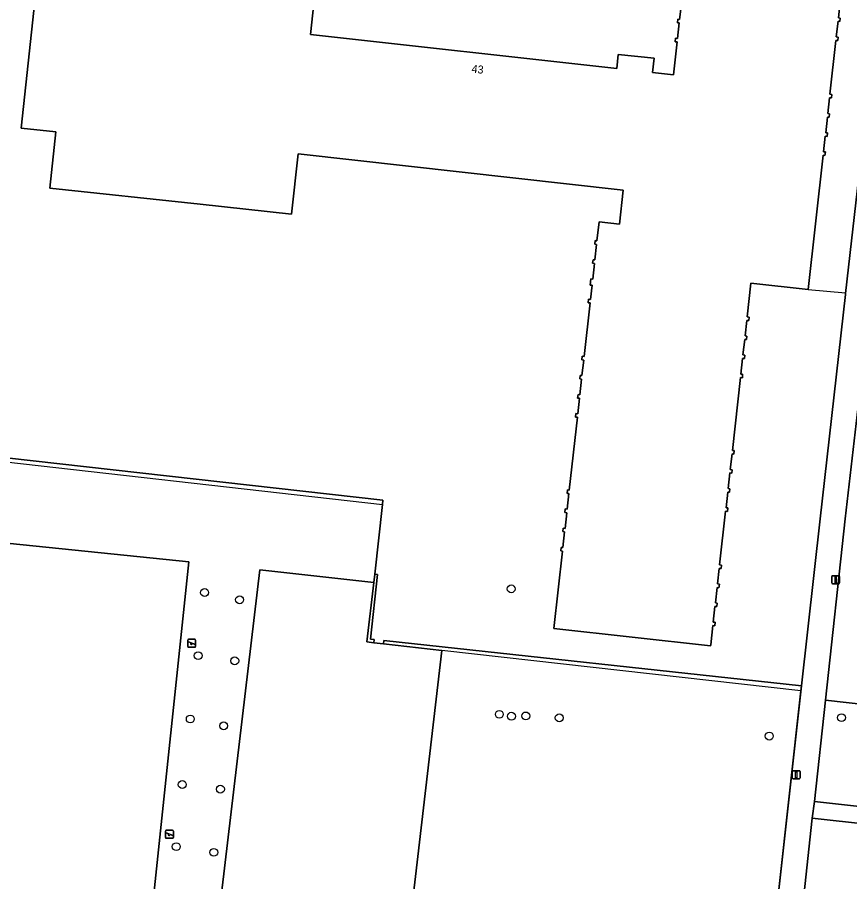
# Model space of a CAD drawing. Extents: x 162082 to 163401, y 388089 to 388636.
# Drawn here: x 162610.5 to 162714.5, y 388204.7 to 388312.7 of the extents above; entities that cross this region are included whole.
import ezdxf

# ---------------------------------------------------------------- set-up
doc = ezdxf.new("R2010")
doc.units = 0
for name, color, linetype in [('IMGEO_Boom', 7, 'Continuous'), ('IMGEO_Erf', 7, 'Continuous'), ('IMGEO_Groenvoorziening', 7, 'Continuous'), ('IMGEO_Hek', 7, 'Continuous'), ('IMGEO_Lichtmast', 7, 'Continuous'), ('IMGEO_Pand', 7, 'Continuous'), ('IMGEO_Pand_nummerreeks', 7, 'Continuous'), ('IMGEO_Parkeervlak_open', 7, 'Continuous'), ('IMGEO_Speelvoorziening', 7, 'Continuous'), ('IMGEO_Voetpad_gesloten', 7, 'Continuous'), ('IMGEO_Voetpad_open', 7, 'Continuous')]:
    doc.layers.add(name, color=color, linetype=linetype)

msp = doc.modelspace()

# ---------------------------------------------------------------- linework, layer by layer
at = {"layer": 'IMGEO_Boom'}
for centre in [(162633.93, 388240.79), (162672.23, 388241.25), (162638.3, 388239.89), (162633.13, 388232.91), (162637.7, 388232.26), (162670.75, 388225.58), (162632.14, 388225), (162672.26, 388225.34), (162674.05, 388225.38), (162678.23, 388225.14), (162713.49, 388225.17), (162636.31, 388224.14), (162704.46, 388222.86), (162631.14, 388216.81), (162635.91, 388216.23), (162630.39, 388209.05), (162635.08, 388208.34)]:
    msp.add_circle(centre, 0.489, dxfattribs=at)
at = {"layer": 'IMGEO_Erf'}
for points in [[(162602.48, 388258.38), (162656.21, 388252.33), (162656.17, 388251.81), (162655.19, 388243.09), (162655.52, 388243.05), (162654.64, 388234.97), (162655.11, 388234.94), (162655.07, 388234.52), (162656.28, 388234.39), (162656.33, 388234.8), (162708.48, 388229.12), (162710.8, 388250), (162713.99, 388278.03), (162714, 388278.16), (162719.53, 388326.8)], [(162713.31, 388314.55), (162713.1, 388312.59), (162713.32, 388312.56), (162713.28, 388312.12), (162713.05, 388312.15), (162712.83, 388310.2), (162713.06, 388310.18), (162713.01, 388309.74), (162712.78, 388309.77), (162712.04, 388303.05), (162712.27, 388303.02), (162712.22, 388302.58), (162711.99, 388302.61), (162711.77, 388300.62), (162712, 388300.6), (162711.95, 388300.16), (162711.72, 388300.18), (162711.51, 388298.23), (162711.73, 388298.21), (162711.69, 388297.77), (162711.46, 388297.8), (162711.24, 388295.86), (162711.47, 388295.84), (162711.42, 388295.4), (162711.19, 388295.42), (162709.33, 388278.63), (162702.18, 388279.42), (162701.71, 388275.23), (162701.94, 388275.21), (162701.89, 388274.77), (162701.66, 388274.79), (162701.45, 388272.85), (162701.68, 388272.83), (162701.63, 388272.39), (162701.4, 388272.41), (162701.18, 388270.47), (162701.41, 388270.45), (162701.36, 388270.01), (162701.13, 388270.04), (162700.92, 388268.09), (162701.14, 388268.07), (162701.1, 388267.63), (162700.87, 388267.66), (162699.86, 388258.55), (162700.08, 388258.53), (162700.04, 388258.09), (162699.81, 388258.11), (162699.59, 388256.17), (162699.82, 388256.14), (162699.77, 388255.71), (162699.54, 388255.73), (162699.32, 388253.79), (162699.55, 388253.76), (162699.5, 388253.32), (162699.28, 388253.35), (162699.06, 388251.39), (162699.29, 388251.36), (162699.24, 388250.92), (162699.01, 388250.95), (162698.26, 388244.25), (162698.49, 388244.23), (162698.44, 388243.79), (162698.21, 388243.81), (162698, 388241.87), (162698.23, 388241.84), (162698.18, 388241.4), (162697.95, 388241.43), (162697.73, 388239.49), (162697.96, 388239.46), (162697.91, 388239.03), (162697.68, 388239.05), (162697.47, 388237.11), (162697.7, 388237.09), (162697.65, 388236.65), (162697.42, 388236.67), (162697.15, 388234.27), (162697.14, 388234.12), (162677.56, 388236.29), (162678.64, 388245.98), (162678.41, 388246.01), (162678.46, 388246.44), (162678.69, 388246.42), (162678.9, 388248.38), (162678.68, 388248.4), (162678.73, 388248.84), (162678.95, 388248.81), (162679.17, 388250.76), (162678.94, 388250.79), (162678.99, 388251.23), (162679.22, 388251.2), (162679.43, 388253.15), (162679.21, 388253.17), (162679.26, 388253.61), (162679.48, 388253.59), (162680.49, 388262.68), (162680.27, 388262.7), (162680.31, 388263.14), (162680.54, 388263.12), (162680.76, 388265.06), (162680.66, 388265.08), (162680.53, 388265.09), (162680.58, 388265.53), (162680.81, 388265.5), (162681.02, 388267.45), (162680.8, 388267.48), (162680.84, 388267.91), (162680.96, 388267.9), (162681.07, 388267.89), (162681.29, 388269.84), (162681.06, 388269.86), (162681.11, 388270.3), (162681.34, 388270.27), (162682.08, 388276.97), (162681.85, 388276.99), (162681.9, 388277.43), (162682.13, 388277.41), (162682.33, 388279.18), (162682.1, 388279.21), (162682.18, 388279.98), (162682.41, 388279.95), (162682.63, 388281.91), (162682.4, 388281.93), (162682.45, 388282.37), (162682.68, 388282.35), (162682.89, 388284.29), (162682.67, 388284.32), (162682.71, 388284.76), (162682.83, 388284.74), (162682.94, 388284.73), (162683.21, 388287.1), (162685.74, 388286.81), (162686.21, 388291.05), (162645.64, 388295.59), (162644.79, 388288.04), (162633.37, 388289.3), (162614.6, 388291.32), (162615.35, 388298.34), (162611.02, 388298.8), (162613.2, 388318.95)], [(162647.93, 388317.5), (162647.17, 388310.49), (162685.43, 388306.24), (162685.61, 388308.01), (162690.07, 388307.53), (162689.88, 388305.75), (162692.49, 388305.46), (162692.95, 388309.57), (162692.72, 388309.6), (162692.77, 388310.04), (162693, 388310.01), (162693.21, 388311.95), (162692.98, 388311.97), (162693.03, 388312.41), (162693.26, 388312.38), (162693.48, 388314.33)]]:
    msp.add_lwpolyline(points, dxfattribs=at)
msp.add_lwpolyline([(162767.72, 388208.28), (162710.11, 388214.71), (162709.83, 388212.61), (162717, 388211.83), (162717.05, 388212.36), (162717.33, 388212.33), (162717.27, 388211.8), (162724.24, 388211.02), (162731.26, 388210.23), (162731.32, 388210.74), (162731.58, 388210.71), (162731.53, 388210.23), (162738.58, 388209.46), (162745.64, 388208.69), (162745.7, 388209.22), (162746.06, 388209.18), (162745.99, 388208.61), (162752.94, 388207.86), (162760.04, 388207.09), (162760.1, 388207.62), (162760.38, 388207.59), (162760.33, 388207.07), (162767.5, 388206.29)], close=True, dxfattribs=at)
at = {"layer": 'IMGEO_Groenvoorziening'}
for points in [[(162708.48, 388229.12), (162656.33, 388234.8), (162656.28, 388234.39), (162663.58, 388233.57), (162659.5, 388198.55), (162635.74, 388200.74), (162640.85, 388243.61), (162655.07, 388242.04), (162655.19, 388243.09), (162656.17, 388251.81), (162656.21, 388252.33), (162602.48, 388258.38), (162596.21, 388203.05), (162600.07, 388202.63), (162612.24, 388201.03), (162637.2, 388198.38), (162662.43, 388195.48), (162666.37, 388195.05), (162704.24, 388190.91), (162708.41, 388228.52)], [(162627.44, 388201.55), (162601.83, 388204.26), (162606.36, 388247.25), (162631.98, 388244.63)], [(162655.19, 388243.09), (162655.07, 388242.04), (162654.19, 388234.62), (162655.07, 388234.52), (162655.11, 388234.94), (162654.64, 388234.97), (162655.52, 388243.05)]]:
    msp.add_lwpolyline(points, close=True, dxfattribs=at)
at = {"layer": 'IMGEO_Hek'}
for points in [[(162714, 388278.24), (162710.8, 388250), (162708.48, 388229.12), (162704.24, 388190.92)], [(162709.33, 388278.63), (162714, 388278.24)], [(162602.43, 388257.87), (162656.17, 388251.81)], [(162656.17, 388251.81), (162655.19, 388243.09), (162655.07, 388242.04), (162654.19, 388234.62)], [(162708.42, 388228.52), (162663.58, 388233.57), (162656.28, 388234.39), (162655.07, 388234.52), (162654.19, 388234.62)]]:
    msp.add_lwpolyline(points, dxfattribs=at)
at = {"layer": 'IMGEO_Lichtmast'}
for p, q in [((162712.26, 388241.99), (162712.26, 388242.79)), ((162712.26, 388242.79), (162712.26, 388241.99)), ((162712.36, 388242.89), (162713.15, 388242.89)), ((162713.15, 388242.89), (162712.36, 388242.89)), ((162713.25, 388242.79), (162713.25, 388241.99)), ((162713.25, 388241.99), (162713.25, 388242.79)), ((162713.15, 388241.89), (162712.36, 388241.89)), ((162712.36, 388241.89), (162713.15, 388241.89)), ((162707.33, 388217.63), (162707.33, 388218.43)), ((162707.33, 388218.43), (162707.33, 388217.63)), ((162707.43, 388218.53), (162708.22, 388218.53)), ((162708.22, 388218.53), (162707.43, 388218.53)), ((162708.32, 388218.43), (162708.32, 388217.63)), ((162708.32, 388217.63), (162708.32, 388218.43)), ((162708.22, 388217.53), (162707.43, 388217.53)), ((162707.43, 388217.53), (162708.22, 388217.53))]:
    msp.add_line(p, q, dxfattribs=at)
for points in [[(162712.68, 388242.76), (162712.83, 388242.76), (162712.83, 388242.01), (162712.68, 388242.01), (162712.68, 388242.76)], [(162707.75, 388218.4), (162707.9, 388218.4), (162707.9, 388217.65), (162707.75, 388217.65), (162707.75, 388218.4)]]:
    msp.add_lwpolyline(points, dxfattribs=at)
for centre, start, end in [((162712.36, 388242.79), 90, 180), ((162712.36, 388242.79), 90, 180), ((162713.15, 388242.79), 0, 90), ((162713.15, 388242.79), 360, 90), ((162712.36, 388241.99), 180, 270), ((162712.36, 388241.99), 180, 270), ((162713.15, 388241.99), 270, 0), ((162713.15, 388241.99), 270, 0), ((162707.43, 388218.43), 90, 180), ((162707.43, 388218.43), 90, 180), ((162708.22, 388218.43), 0, 90), ((162708.22, 388218.43), 360, 90), ((162707.43, 388217.63), 180, 270), ((162707.43, 388217.63), 180, 270), ((162708.22, 388217.63), 270, 0), ((162708.22, 388217.63), 270, 0)]:
    msp.add_arc(centre, 0.1, start, end, dxfattribs=at)
at = {"layer": 'IMGEO_Pand'}
for points in [[(162613.2, 388318.95), (162611.02, 388298.8), (162615.35, 388298.34), (162614.6, 388291.32), (162633.37, 388289.3), (162644.79, 388288.04), (162645.64, 388295.59), (162686.21, 388291.05), (162685.74, 388286.81), (162683.21, 388287.1), (162682.94, 388284.73), (162682.83, 388284.74), (162682.71, 388284.76), (162682.67, 388284.32), (162682.89, 388284.29), (162682.68, 388282.35), (162682.45, 388282.37), (162682.4, 388281.93), (162682.63, 388281.91), (162682.41, 388279.95), (162682.18, 388279.98), (162682.1, 388279.21), (162682.33, 388279.18), (162682.13, 388277.41), (162681.9, 388277.43), (162681.85, 388276.99), (162682.08, 388276.97), (162681.34, 388270.27), (162681.11, 388270.3), (162681.06, 388269.86), (162681.29, 388269.84), (162681.07, 388267.89), (162680.96, 388267.9), (162680.84, 388267.91), (162680.8, 388267.48), (162681.02, 388267.45), (162680.81, 388265.5), (162680.58, 388265.53), (162680.53, 388265.09), (162680.66, 388265.08), (162680.76, 388265.06), (162680.54, 388263.12), (162680.31, 388263.14), (162680.27, 388262.7), (162680.49, 388262.68), (162679.48, 388253.59), (162679.26, 388253.61), (162679.21, 388253.17), (162679.43, 388253.15), (162679.22, 388251.2), (162678.99, 388251.23), (162678.94, 388250.79), (162679.17, 388250.76), (162678.95, 388248.81), (162678.73, 388248.84), (162678.68, 388248.4), (162678.9, 388248.38), (162678.69, 388246.42), (162678.46, 388246.44), (162678.41, 388246.01), (162678.64, 388245.98), (162677.56, 388236.29), (162697.14, 388234.12), (162697.15, 388234.27), (162697.42, 388236.67), (162697.65, 388236.65), (162697.7, 388237.09), (162697.47, 388237.11), (162697.68, 388239.05), (162697.91, 388239.03), (162697.96, 388239.46), (162697.73, 388239.49), (162697.95, 388241.43), (162698.18, 388241.4), (162698.23, 388241.84), (162698, 388241.87), (162698.21, 388243.81), (162698.44, 388243.79), (162698.49, 388244.23), (162698.26, 388244.25), (162699.01, 388250.95), (162699.24, 388250.92), (162699.29, 388251.36), (162699.06, 388251.39), (162699.28, 388253.35), (162699.5, 388253.32), (162699.55, 388253.76), (162699.32, 388253.79), (162699.54, 388255.73), (162699.77, 388255.71), (162699.82, 388256.14), (162699.59, 388256.17), (162699.81, 388258.11), (162700.04, 388258.09), (162700.08, 388258.53), (162699.86, 388258.55), (162700.87, 388267.66), (162701.1, 388267.63), (162701.14, 388268.07), (162700.92, 388268.09), (162701.13, 388270.04), (162701.36, 388270.01), (162701.41, 388270.45), (162701.18, 388270.47), (162701.4, 388272.41), (162701.63, 388272.39), (162701.68, 388272.83), (162701.45, 388272.85), (162701.66, 388274.79), (162701.89, 388274.77), (162701.94, 388275.21), (162701.71, 388275.23), (162702.18, 388279.42), (162709.33, 388278.63), (162711.19, 388295.42), (162711.42, 388295.4), (162711.47, 388295.84), (162711.24, 388295.86), (162711.46, 388297.8), (162711.69, 388297.77), (162711.73, 388298.21), (162711.51, 388298.23), (162711.72, 388300.18), (162711.95, 388300.16), (162712, 388300.6), (162711.77, 388300.62), (162711.99, 388302.61), (162712.22, 388302.58), (162712.27, 388303.02), (162712.04, 388303.05), (162712.78, 388309.77), (162713.01, 388309.74), (162713.06, 388310.18), (162712.83, 388310.2), (162713.05, 388312.15), (162713.28, 388312.12), (162713.32, 388312.56), (162713.1, 388312.59), (162713.31, 388314.55)], [(162693.48, 388314.33), (162693.26, 388312.38), (162693.03, 388312.41), (162692.98, 388311.97), (162693.21, 388311.95), (162693, 388310.01), (162692.77, 388310.04), (162692.72, 388309.6), (162692.95, 388309.57), (162692.49, 388305.46), (162689.88, 388305.75), (162690.07, 388307.53), (162685.61, 388308.01), (162685.43, 388306.24), (162647.17, 388310.49), (162647.93, 388317.5)]]:
    msp.add_lwpolyline(points, dxfattribs=at)
msp.add_lwpolyline([(162722.35, 388193.84), (162724.24, 388211.02), (162717.27, 388211.8), (162717.33, 388212.33), (162717.05, 388212.36), (162717, 388211.83), (162709.83, 388212.61), (162708.77, 388202.91), (162717.72, 388201.93), (162716.9, 388194.43), (162721.87, 388193.89)], close=True, dxfattribs=at)
at = {"layer": 'IMGEO_Parkeervlak_open'}
msp.add_lwpolyline([(162722.52, 388279.85), (162717.46, 388280.32), (162713.94, 388250), (162711.49, 388227.33), (162716.63, 388226.78)], dxfattribs=at)
at = {"layer": 'IMGEO_Speelvoorziening'}
for p, q in [((162631.82, 388234.06), (162631.82, 388234.86)), ((162631.82, 388234.86), (162631.82, 388234.06)), ((162632.2, 388234.49), (162631.87, 388234.63)), ((162631.89, 388234.69), (162632.77, 388234.34)), ((162631.92, 388234.96), (162632.71, 388234.96)), ((162632.71, 388234.96), (162631.92, 388234.96)), ((162632.81, 388234.86), (162632.81, 388234.06)), ((162632.81, 388234.06), (162632.81, 388234.86)), ((162632.71, 388233.96), (162631.92, 388233.96)), ((162631.92, 388233.96), (162632.71, 388233.96)), ((162632.74, 388234.27), (162632.4, 388234.41)), ((162629.04, 388210.2), (162629.04, 388211)), ((162629.04, 388211), (162629.04, 388210.2)), ((162629.11, 388210.83), (162629.98, 388210.48)), ((162629.14, 388211.1), (162629.93, 388211.1)), ((162629.93, 388211.1), (162629.14, 388211.1)), ((162630.03, 388211), (162630.03, 388210.2)), ((162630.03, 388210.2), (162630.03, 388211)), ((162629.42, 388210.63), (162629.08, 388210.77)), ((162629.93, 388210.1), (162629.14, 388210.1)), ((162629.14, 388210.1), (162629.93, 388210.1)), ((162629.96, 388210.41), (162629.62, 388210.55))]:
    msp.add_line(p, q, dxfattribs=at)
for centre, radius, start, end in [((162631.92, 388234.86), 0.1, 90, 180), ((162631.92, 388234.86), 0.1, 90, 180), ((162631.88, 388234.66), 0.0327, 68.078, 248.078), ((162632.71, 388234.86), 0.1, 0, 90), ((162632.71, 388234.86), 0.1, 360, 90), ((162631.92, 388234.06), 0.1, 180, 270), ((162631.92, 388234.06), 0.1, 180, 270), ((162632.28, 388234.4), 0.12, 130.9928, 5.1632), ((162632.71, 388234.06), 0.1, 270, 0), ((162632.71, 388234.06), 0.1, 270, 0), ((162632.75, 388234.31), 0.0327, 248.078, 68.078), ((162629.14, 388211), 0.1, 90, 180), ((162629.14, 388211), 0.1, 90, 180), ((162629.09, 388210.8), 0.0327, 68.078, 248.078), ((162629.93, 388211), 0.1, 0, 90), ((162629.93, 388211), 0.1, 360, 90), ((162629.14, 388210.2), 0.1, 180, 270), ((162629.14, 388210.2), 0.1, 180, 270), ((162629.5, 388210.54), 0.12, 130.9928, 5.1632), ((162629.93, 388210.2), 0.1, 270, 0), ((162629.93, 388210.2), 0.1, 270, 0), ((162629.97, 388210.45), 0.0327, 248.078, 68.078)]:
    msp.add_arc(centre, radius, start, end, dxfattribs=at)
at = {"layer": 'IMGEO_Voetpad_gesloten'}
for points in [[(162631.98, 388244.63), (162606.36, 388247.25), (162601.83, 388204.26), (162627.44, 388201.55)], [(162663.58, 388233.57), (162656.28, 388234.39), (162655.07, 388234.52), (162654.19, 388234.62), (162655.07, 388242.04), (162640.85, 388243.61), (162635.74, 388200.74), (162659.5, 388198.55)]]:
    msp.add_lwpolyline(points, close=True, dxfattribs=at)
at = {"layer": 'IMGEO_Voetpad_open'}
for points in [[(162729.94, 388342.52), (162721.19, 388343.45), (162720.12, 388331.87), (162719.53, 388326.8), (162714, 388278.16), (162713.99, 388278.03), (162710.8, 388250), (162708.48, 388229.12), (162708.41, 388228.52), (162704.24, 388190.91), (162703.92, 388188), (162703.27, 388182.16), (162702.71, 388177.08), (162705.69, 388176.79), (162705.94, 388178.54), (162706.98, 388187.7), (162707.88, 388195.68), (162708.77, 388202.91), (162709.83, 388212.61), (162710.11, 388214.71), (162711.49, 388227.33), (162713.94, 388250), (162717.46, 388280.32), (162722.52, 388279.85)], [(162716.63, 388226.78), (162711.49, 388227.33), (162710.11, 388214.71), (162767.72, 388208.28), (162770.87, 388207.92)]]:
    msp.add_lwpolyline(points, dxfattribs=at)

# ---------------------------------------------------------------- texts
at = {"layer": 'IMGEO_Pand_nummerreeks'}
msp.add_text('43', height=1, rotation=353.6574, dxfattribs=at).set_placement((162667.24, 388305.75))

doc.saveas('drawing.dxf')
